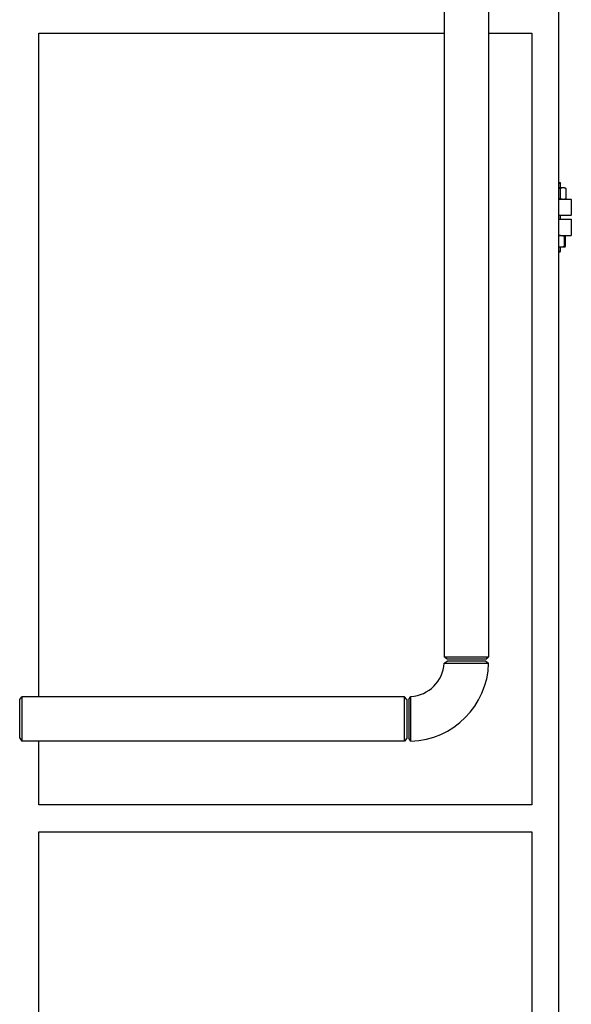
# Model space of a CAD drawing. Header units: inches. Extents: x 24 to 1128, y -69 to 748.
# Tile 557 of 656: x 1013 to 1049, y 275 to 339. Entities that reach past the tile are written whole.
import ezdxf

# ---------------------------------------------------------------- set-up
doc = ezdxf.new("R2010")
doc.units = ezdxf.units.IN
doc.header["$LTSCALE"] = 32
doc.header["$MEASUREMENT"] = 0
doc.layers.add('Visible (ANSI)', color=7, linetype='Continuous', lineweight=30)

msp = doc.modelspace()

# ---------------------------------------------------------------- linework, layer by layer
at = {"layer": 'Visible (ANSI)'}
for p, q in [((1040.59703, 362.4648), (1040.59703, 297.56504)), ((1043.47203, 362.4648), (1043.47203, 297.56504)), ((1048.03453, 169.86817), (1048.03453, 339.73367)), ((1014.28453, 294.98367), (1014.28453, 337.98367)), ((1014.28453, 337.98367), (1040.59703, 337.98367)), ((1043.47203, 337.98367), (1046.28453, 337.98367)), ((1046.28453, 337.98367), (1046.28453, 287.98367)), ((1048.03453, 328.29867), (1048.08433, 328.29867)), ((1048.14683, 328.23617), (1048.03453, 328.23617)), ((1048.08433, 328.29867), (1048.14683, 328.23617)), ((1048.14683, 327.96267), (1048.14683, 328.23617)), ((1048.31221, 327.96267), (1048.03453, 327.96267)), ((1048.1309, 327.27376), (1048.1309, 327.91758)), ((1048.39683, 327.96267), (1048.31221, 327.96267)), ((1048.39683, 327.96267), (1048.49234, 327.91813)), ((1048.49352, 327.27376), (1048.49352, 327.91758)), ((1048.03453, 327.22867), (1048.80754, 327.22867)), ((1048.83879, 327.19742), (1048.03453, 327.19742)), ((1048.39683, 327.22867), (1048.49234, 327.2732)), ((1048.80754, 327.22867), (1048.83879, 327.19742)), ((1048.83879, 327.19742), (1048.83879, 326.19992)), ((1048.03453, 326.19992), (1048.83879, 326.19992)), ((1048.80754, 326.16867), (1048.03453, 326.16867)), ((1048.14683, 325.92367), (1048.14683, 326.16867)), ((1048.80754, 326.16867), (1048.83879, 326.19992)), ((1048.03453, 325.92367), (1048.83879, 325.92367)), ((1048.83879, 325.92367), (1048.83879, 324.86367)), ((1048.03453, 324.86367), (1048.83879, 324.86367)), ((1048.39683, 324.86367), (1048.41888, 324.85339)), ((1048.39683, 324.17476), (1048.39683, 324.81858)), ((1048.46893, 324.17476), (1048.46893, 324.81858)), ((1048.03453, 324.12967), (1048.08433, 324.12967)), ((1048.03453, 323.86117), (1048.14683, 323.86117)), ((1048.08433, 323.79867), (1048.03453, 323.79867)), ((1048.08433, 324.12967), (1048.39683, 324.12967)), ((1048.08433, 323.79867), (1048.14683, 323.86117)), ((1048.14683, 323.86117), (1048.14683, 324.12967)), ((1048.39683, 324.12967), (1048.41888, 324.13995)), ((1040.59703, 297.56504), (1043.47203, 297.56504)), ((1040.78453, 297.42117), (1040.59703, 297.56504)), ((1043.28453, 297.42117), (1040.78453, 297.42117)), ((1043.28453, 297.42117), (1043.47203, 297.56504)), ((1040.59014, 297.15385), (1040.78203, 297.29617)), ((1043.28693, 297.29617), (1040.78203, 297.29617)), ((1043.28703, 297.29617), (1043.47258, 297.15379)), ((1013.04453, 294.79617), (1013.18841, 294.98367)), ((1013.18841, 294.98367), (1013.18841, 292.10867)), ((1038.01566, 294.98367), (1013.18841, 294.98367)), ((1038.01566, 292.10867), (1038.01566, 294.98367)), ((1038.15953, 294.79617), (1038.01566, 294.98367)), ((1038.28453, 294.79867), (1038.42685, 294.99056)), ((1013.04453, 292.29617), (1013.04453, 294.79617)), ((1038.15953, 294.79617), (1038.15953, 292.29617)), ((1038.28453, 294.79867), (1038.28453, 292.29377)), ((1013.04453, 292.29617), (1013.18841, 292.10867)), ((1038.15953, 292.29617), (1038.01566, 292.10867)), ((1038.42691, 292.10812), (1038.28453, 292.29367)), ((1038.01566, 292.10867), (1013.18841, 292.10867)), ((1014.28453, 287.98367), (1014.28453, 292.10867)), ((1046.28453, 287.98367), (1014.28453, 287.98367)), ((1014.28453, 238.23367), (1014.28453, 286.23367)), ((1014.28453, 286.23367), (1046.28453, 286.23367)), ((1046.28453, 286.23367), (1046.28453, 238.23367))]:
    msp.add_line(p, q, dxfattribs=at)
for radius, start, end in [(2.31, 273.5322723, 356.4677277), (5.19, 271.5719678, 358.4280322)]:
    msp.add_arc((1038.28453, 297.29617), radius, start, end, dxfattribs=at)
for points, weights in [([(1048.1309, 327.91758), (1048.08123, 327.92916), (1048.03453, 327.93765)], [1, 1.00948017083, 1.01422452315]), ([(1048.31221, 327.96267), (1048.22806, 327.96267), (1048.1309, 327.91758)], [1, 1.0379548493, 1]), ([(1048.49352, 327.91758), (1048.39636, 327.96267), (1048.31221, 327.96267)], [1, 1.0379548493, 1]), ([(1048.49234, 327.91813), (1048.49293, 327.91786), (1048.49352, 327.91758)], [1.0004459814, 1.00022431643, 1]), ([(1048.03453, 327.25369), (1048.08123, 327.26218), (1048.1309, 327.27376)], [1.01422452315, 1.00948017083, 1]), ([(1048.1309, 327.27376), (1048.22806, 327.22867), (1048.31221, 327.22867)], [1, 1.0379548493, 1]), ([(1048.31221, 327.22867), (1048.39636, 327.22867), (1048.49352, 327.27376)], [1, 1.0379548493, 1]), ([(1048.49352, 327.27376), (1048.49293, 327.27348), (1048.49234, 327.2732)], [1, 1.00022431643, 1.00044598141]), ([(1048.08433, 324.86367), (1048.05949, 324.86367), (1048.03453, 324.86244)], [1, 1.00630457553, 1.01051467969]), ([(1048.39683, 324.81858), (1048.22937, 324.86367), (1048.08433, 324.86367)], [1, 1.0379548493, 1]), ([(1048.39683, 324.86367), (1048.39683, 324.86367), (1048.39683, 324.81858)], [1, 1.0379548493, 1]), ([(1048.46893, 324.81858), (1048.43045, 324.85325), (1048.39683, 324.86115)], [1, 1.02892942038, 1.01375847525]), ([(1048.08433, 324.12967), (1048.22937, 324.12967), (1048.39683, 324.17476)], [1, 1.0379548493, 1]), ([(1048.39683, 324.13218), (1048.43045, 324.14009), (1048.46893, 324.17476)], [1.01375847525, 1.02892942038, 1]), ([(1048.39683, 324.17476), (1048.39683, 324.12967), (1048.39683, 324.12967)], [1, 1.0379548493, 1]), ([(1048.03453, 324.1309), (1048.05949, 324.12967), (1048.08433, 324.12967)], [1.01051467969, 1.00630457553, 1])]:
    msp.add_rational_spline(points, weights, degree=2, dxfattribs=at)
for points, knots in [([(1040.59014, 297.15385), (1040.59014, 297.15385), (1040.61187, 297.15385), (1040.71119, 297.15383), (1040.80543, 297.15382), (1041.05225, 297.1538), (1041.20411, 297.15379), (1041.557, 297.15378), (1041.76096, 297.15378), (1042.17166, 297.15378), (1042.37815, 297.15378), (1042.76552, 297.15379), (1042.94487, 297.15379), (1043.23311, 297.15379), (1043.34206, 297.15379), (1043.44997, 297.15379), (1043.47238, 297.15379), (1043.47247, 297.15379)], [-3.14159265, -3.14159265, -3.14159265, -3.14159265, -2.84306953, -2.84306953, -2.44315297, -2.44315297, -2.04730492, -2.04730492, -1.61773044, -1.61773044, -1.1908901, -1.1908901, -0.74775686, -0.74775686, -0.30609723, -0.30609723, 0, 0, 0, 0]), ([(1038.42691, 292.10824), (1038.42691, 292.10832), (1038.42691, 292.13073), (1038.42691, 292.23864), (1038.42691, 292.34759), (1038.42691, 292.63583), (1038.42692, 292.81518), (1038.42692, 293.20255), (1038.42692, 293.40904), (1038.42692, 293.81974), (1038.42692, 294.02371), (1038.42691, 294.37659), (1038.4269, 294.52845), (1038.42688, 294.77527), (1038.42687, 294.86951), (1038.42686, 294.96883), (1038.42685, 294.99056), (1038.42685, 294.99056)], [0, 0, 0, 0, 0.30609723, 0.30609723, 0.74775686, 0.74775686, 1.1908901, 1.1908901, 1.61773044, 1.61773044, 2.04730492, 2.04730492, 2.44315297, 2.44315297, 2.84306953, 2.84306953, 3.14159265, 3.14159265, 3.14159265, 3.14159265])]:
    msp.add_open_spline(points, degree=3, knots=knots, dxfattribs=at)

doc.saveas('drawing.dxf')
